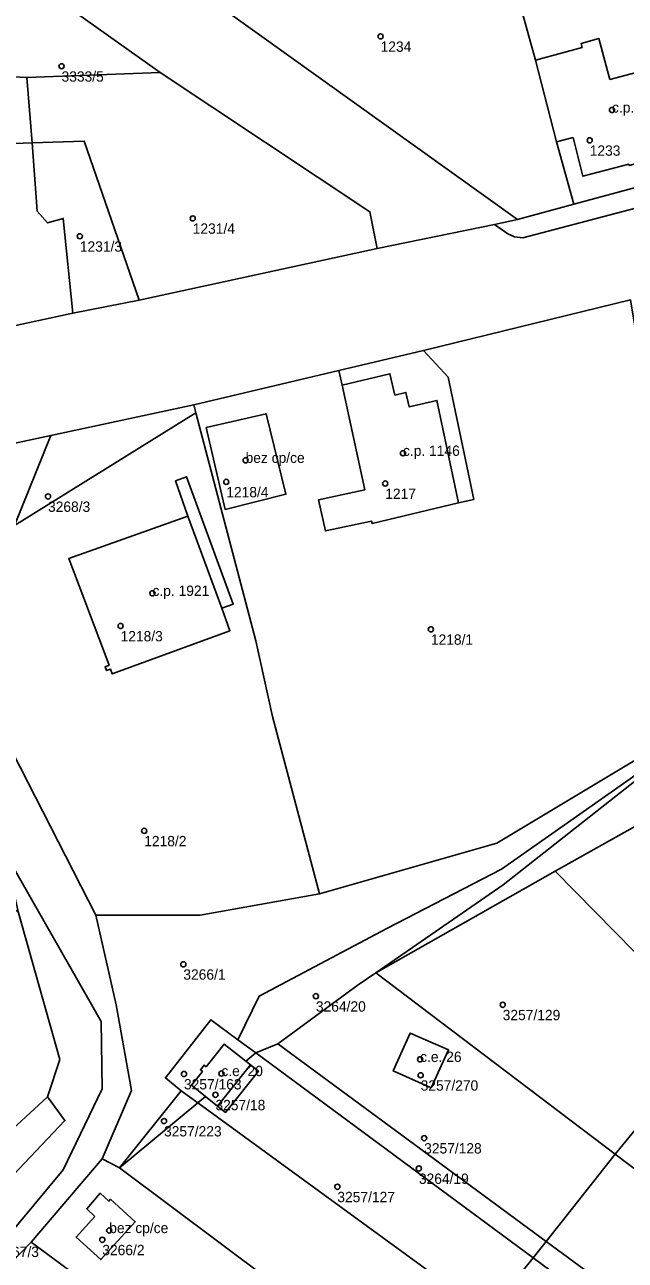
# Model space of a CAD drawing. Extents: x -878211 to -870363, y -1058464 to -1052522.
# Drawn here: x -875650 to -875591.8, y -1056338.1 to -1056218.5 of the extents above; entities that cross this region are included whole.
import ezdxf

# ---------------------------------------------------------------- set-up
doc = ezdxf.new("R2010")
doc.units = 0
for name, color, linetype in [('Definiční body', 7, 'Continuous'), ('Polygon budovy', 7, 'Continuous'), ('Polygon parcely', 7, 'Continuous')]:
    doc.layers.add(name, color=color, linetype=linetype)

msp = doc.modelspace()

# ---------------------------------------------------------------- linework, layer by layer
at = {"layer": 'Definiční body'}
for centre in [(-875615.55, -1056219.63994), (-875646.46, -1056222.52994), (-875593.13, -1056226.75994), (-875595.29, -1056229.69994), (-875633.75, -1056237.24994), (-875644.69, -1056238.97994), (-875628.63, -1056260.65994), (-875613.38, -1056259.97994), (-875630.5, -1056262.74994), (-875615.1, -1056262.90994), (-875647.77, -1056264.15994), (-875637.65, -1056273.52994), (-875640.74, -1056276.68994), (-875610.68, -1056277.01994), (-875638.45, -1056296.51994), (-875634.66, -1056309.42994), (-875621.82, -1056312.51994), (-875603.72, -1056313.34994), (-875611.72, -1056318.62994), (-875634.6, -1056320.04994), (-875630.97, -1056319.99994), (-875611.67, -1056320.16994), (-875631.55, -1056322.05994), (-875636.53, -1056324.59994), (-875611.33, -1056326.24994), (-875611.84, -1056329.18994), (-875619.74, -1056330.95994), (-875642.51, -1056336.08994), (-875641.84, -1056335.18994)]:
    msp.add_circle(centre, 0.25, dxfattribs=at)
at = {"layer": 'Polygon budovy'}
for points in [[(-875593.35, -1056223.82), (-875594.4, -1056219.85), (-875596.12, -1056220.33), (-875596.01, -1056220.71), (-875600.54, -1056221.93), (-875598.52, -1056229.84), (-875596.9, -1056229.43), (-875595.95, -1056233.17), (-875591.51, -1056231.99), (-875591.48, -1056232.12), (-875590.66, -1056231.9), (-875589.82, -1056232.41), (-875587.86, -1056231.89), (-875587.36, -1056231.03), (-875586.56, -1056230.81), (-875588.72, -1056222.59)], [(-875619.28, -1056253.4), (-875617.09, -1056263.51), (-875621.56, -1056264.48), (-875620.89, -1056267.5), (-875616.43, -1056266.54), (-875616.38, -1056266.78), (-875608, -1056264.76), (-875610.09, -1056254.87), (-875612.77, -1056255.49), (-875613.09, -1056254.09), (-875614.17, -1056254.34), (-875614.65, -1056252.28)], [(-875626.65, -1056256.15), (-875632.44, -1056257.49), (-875630.6, -1056265.41), (-875624.73, -1056263.95)], [(-875645.74, -1056270.16), (-875641.86, -1056280.49), (-875642.24, -1056280.63), (-875642.1, -1056281.01), (-875641.72, -1056280.86), (-875641.54, -1056281.33), (-875630.14, -1056277.15), (-875630.94, -1056274.98), (-875634.24, -1056266.06)], [(-875610.65, -1056321.4), (-875608.97, -1056317.72), (-875612.67, -1056316.09), (-875614.32, -1056319.75)], [(-875633.87, -1056321.14), (-875632.51, -1056322.22), (-875631.34, -1056323.15), (-875628.17, -1056319.16), (-875628.6, -1056318.82), (-875630.71, -1056317.16), (-875632.45, -1056319.35), (-875632.65, -1056319.19), (-875633.01, -1056319.64), (-875632.81, -1056319.8)], [(-875643.22, -1056333.82), (-875645.05, -1056335.82), (-875642.66, -1056338), (-875639.32, -1056334.34), (-875641.71, -1056332.16), (-875641.87, -1056332.34), (-875642.71, -1056331.58), (-875644.02, -1056333.09)]]:
    msp.add_lwpolyline(points, close=True, dxfattribs=at)
at = {"layer": 'Polygon parcely'}
for points in [[(-875586.38, -1056231.46), (-875583.48, -1056230.71), (-875585.89, -1056221.43), (-875588.64, -1056210.95), (-875588.74, -1056210.62), (-875590.07, -1056205.98), (-875591.96, -1056206), (-875592.1, -1056205.15), (-875592.76, -1056205.13), (-875596.8, -1056205.03), (-875604.96, -1056205.95), (-875602.89, -1056213.43), (-875600.54, -1056221.93), (-875598.52, -1056229.84), (-875596.83, -1056235.88), (-875585.96, -1056232.94)], [(-875596.83, -1056235.88), (-875598.52, -1056229.84), (-875600.54, -1056221.93), (-875602.89, -1056213.43), (-875604.96, -1056205.95), (-875615.02, -1056207.08), (-875634.64, -1056209.28), (-875634.08, -1056214.6), (-875602.28, -1056237.37)], [(-875665.21, -1056213.09), (-875674.08, -1056212.9), (-875672.16, -1056225.23), (-875668.25, -1056224.81), (-875668.04, -1056227.87), (-875665.34, -1056222.99), (-875665.77, -1056217.8), (-875660.26, -1056217.32), (-875660.37, -1056216.1), (-875654.42, -1056215.61), (-875654.32, -1056216.83), (-875651.32, -1056216.58), (-875650.95, -1056220.79), (-875651.94, -1056220.88), (-875651.73, -1056223.53), (-875649.81, -1056223.61), (-875636.91, -1056223.14), (-875647.13, -1056215.85), (-875654.49, -1056214.36)], [(-875665.34, -1056222.99), (-875668.04, -1056227.87), (-875667.79, -1056230.61), (-875649.32, -1056229.95), (-875649.81, -1056223.61), (-875651.73, -1056223.53), (-875651.43, -1056227.33), (-875664.88, -1056228.42)], [(-875615.89, -1056240.16), (-875616.59, -1056236.6), (-875636.91, -1056223.14), (-875649.81, -1056223.61), (-875649.32, -1056229.95), (-875644.26, -1056229.77), (-875638.93, -1056245.15)], [(-875645.38, -1056246.43), (-875646.3, -1056237.25), (-875647.81, -1056237.69), (-875648.81, -1056236.55), (-875649.32, -1056229.95), (-875667.79, -1056230.61), (-875666.04, -1056249.45), (-875653.18, -1056248.09)], [(-875638.93, -1056245.15), (-875644.26, -1056229.77), (-875649.32, -1056229.95), (-875648.81, -1056236.55), (-875647.81, -1056237.69), (-875646.3, -1056237.25), (-875645.38, -1056246.43)], [(-875627.65, -1056278.13), (-875626.03, -1056285.45), (-875621.48, -1056302.6), (-875604.28, -1056297.72), (-875588.95, -1056288.51), (-875585.2, -1056286.93), (-875584.44, -1056286.61), (-875584.92, -1056283.75), (-875591.34, -1056245.14), (-875611.38, -1056250.03), (-875609, -1056252.61), (-875606.53, -1056264.45), (-875608, -1056264.76), (-875616.38, -1056266.78), (-875616.43, -1056266.54), (-875620.89, -1056267.5), (-875621.56, -1056264.48), (-875617.09, -1056263.51), (-875619.28, -1056253.4), (-875619.59, -1056251.97), (-875633.64, -1056255.3), (-875633.44, -1056256.06)], [(-875611.38, -1056250.03), (-875619.59, -1056251.97), (-875619.28, -1056253.4), (-875617.09, -1056263.51), (-875621.56, -1056264.48), (-875620.89, -1056267.5), (-875616.43, -1056266.54), (-875616.38, -1056266.78), (-875608, -1056264.76), (-875606.53, -1056264.45), (-875609, -1056252.61)], [(-875647.49, -1056258.27), (-875651.02, -1056266.97), (-875633.44, -1056256.06), (-875633.64, -1056255.3)], [(-875633.44, -1056256.06), (-875651.02, -1056266.97), (-875653.18, -1056268.31), (-875653.03, -1056271.94), (-875651.92, -1056287.51), (-875643.13, -1056304.67), (-875633.03, -1056304.67), (-875621.48, -1056302.6), (-875626.03, -1056285.45), (-875627.65, -1056278.13)], [(-875624.73, -1056263.95), (-875630.6, -1056265.41), (-875632.44, -1056257.49), (-875626.65, -1056256.15)], [(-875624.73, -1056263.95), (-875626.65, -1056256.15), (-875632.44, -1056257.49), (-875630.6, -1056265.41)], [(-875630.14, -1056277.15), (-875641.54, -1056281.33), (-875641.72, -1056280.86), (-875642.1, -1056281.01), (-875642.24, -1056280.63), (-875641.86, -1056280.49), (-875645.74, -1056270.16), (-875634.24, -1056266.06), (-875635.41, -1056262.65), (-875634.37, -1056262.25), (-875629.83, -1056274.57), (-875630.94, -1056274.98)], [(-875630.14, -1056277.15), (-875630.94, -1056274.98), (-875629.83, -1056274.57), (-875634.37, -1056262.25), (-875635.41, -1056262.65), (-875634.24, -1056266.06), (-875645.74, -1056270.16), (-875641.86, -1056280.49), (-875642.24, -1056280.63), (-875642.1, -1056281.01), (-875641.72, -1056280.86), (-875641.54, -1056281.33)], [(-875585.2, -1056286.93), (-875588.95, -1056288.51), (-875604.28, -1056297.72), (-875621.48, -1056302.6), (-875633.03, -1056304.67), (-875643.13, -1056304.67), (-875641.18, -1056313.35), (-875639.67, -1056321.63), (-875642.54, -1056328.24), (-875640.83, -1056329.12), (-875634.86, -1056321.67), (-875636.39, -1056320.42), (-875631.99, -1056314.79), (-875629.37, -1056316.73), (-875627.3, -1056312.52), (-875614.95, -1056305.97), (-875603.83, -1056300.24), (-875584.44, -1056286.61)], [(-875603.67, -1056301.75), (-875584.44, -1056286.61), (-875603.83, -1056300.24), (-875614.95, -1056305.97), (-875627.3, -1056312.52), (-875629.37, -1056316.73), (-875627.63, -1056318.01), (-875625.52, -1056317.14), (-875617.71, -1056311.41), (-875616.02, -1056310.25)], [(-875584.44, -1056286.61), (-875603.67, -1056301.75), (-875616.02, -1056310.25), (-875598.65, -1056300.43), (-875580.7, -1056290.38), (-875581.2, -1056286.16)], [(-875598.65, -1056300.43), (-875585.14, -1056314.13), (-875579.21, -1056307.75), (-875572.55, -1056298.53), (-875580.7, -1056290.38)], [(-875642.54, -1056321.47), (-875642.63, -1056314.95), (-875651.97, -1056298.54), (-875650.62, -1056304.44), (-875646.62, -1056318.65), (-875647.82, -1056322.26), (-875646.14, -1056324.55), (-875663.43, -1056342.76), (-875673.95, -1056351.87), (-875694.33, -1056369.52), (-875703.32, -1056374.74), (-875703.43, -1056377.18), (-875695.25, -1056372.67), (-875703.53, -1056381.51), (-875697.87, -1056377.14), (-875677.29, -1056358.5), (-875662.3, -1056346.67), (-875657.54, -1056342.8), (-875646.31, -1056329.33)], [(-875675.36, -1056347.63), (-875647.82, -1056322.26), (-875646.62, -1056318.65), (-875650.62, -1056304.44), (-875653.97, -1056301.14), (-875687.42, -1056318.06), (-875686.75, -1056319.66), (-875682.59, -1056329.88)], [(-875598.65, -1056300.43), (-875616.02, -1056310.25), (-875592.83, -1056327.79), (-875588.51, -1056322.53), (-875590.45, -1056321), (-875585.14, -1056314.13)], [(-875617.71, -1056311.41), (-875625.52, -1056317.14), (-875599.51, -1056336.25), (-875592.83, -1056327.79), (-875616.02, -1056310.25)], [(-875633.87, -1056321.14), (-875632.81, -1056319.8), (-875633.01, -1056319.64), (-875632.65, -1056319.19), (-875632.45, -1056319.35), (-875630.71, -1056317.16), (-875628.6, -1056318.82), (-875627.63, -1056318.01), (-875629.37, -1056316.73), (-875631.99, -1056314.79), (-875636.39, -1056320.42), (-875634.86, -1056321.67), (-875633.26, -1056322.84), (-875632.51, -1056322.22)], [(-875610.65, -1056321.4), (-875614.32, -1056319.75), (-875612.67, -1056316.09), (-875608.97, -1056317.72)], [(-875610.65, -1056321.4), (-875608.97, -1056317.72), (-875612.67, -1056316.09), (-875614.32, -1056319.75)], [(-875628.6, -1056318.82), (-875630.71, -1056317.16), (-875632.45, -1056319.35), (-875632.65, -1056319.19), (-875633.01, -1056319.64), (-875632.81, -1056319.8), (-875633.87, -1056321.14), (-875632.51, -1056322.22), (-875631.34, -1056323.15), (-875630.56, -1056323.77), (-875627.39, -1056319.78), (-875628.17, -1056319.16)], [(-875625.52, -1056317.14), (-875627.63, -1056318.01), (-875600.77, -1056337.84), (-875599.51, -1056336.25)], [(-875630.56, -1056323.77), (-875631.34, -1056323.15), (-875632.51, -1056322.22), (-875633.26, -1056322.84), (-875605.16, -1056343.28), (-875600.77, -1056337.84), (-875627.63, -1056318.01), (-875628.6, -1056318.82), (-875628.17, -1056319.16), (-875627.39, -1056319.78)], [(-875647.82, -1056322.26), (-875675.36, -1056347.63), (-875673.95, -1056351.87), (-875663.43, -1056342.76), (-875646.14, -1056324.55)], [(-875640.83, -1056329.12), (-875633.26, -1056322.84), (-875634.86, -1056321.67)], [(-875588.51, -1056322.53), (-875592.83, -1056327.79), (-875577.49, -1056339.39), (-875573.78, -1056334.14)], [(-875611.46, -1056351.09), (-875605.16, -1056343.28), (-875633.26, -1056322.84), (-875640.83, -1056329.12)], [(-875640.83, -1056329.12), (-875642.54, -1056328.24), (-875649.39, -1056336.33), (-875618.16, -1056359.39), (-875611.46, -1056351.09)], [(-875577.49, -1056339.39), (-875592.83, -1056327.79), (-875599.51, -1056336.25), (-875583.55, -1056347.97)], [(-875643.22, -1056333.82), (-875645.05, -1056335.82), (-875642.66, -1056338), (-875639.32, -1056334.34), (-875641.71, -1056332.16), (-875641.87, -1056332.34), (-875642.71, -1056331.58), (-875644.02, -1056333.09)], [(-875643.22, -1056333.82), (-875644.02, -1056333.09), (-875642.71, -1056331.58), (-875641.87, -1056332.34), (-875641.71, -1056332.16), (-875639.32, -1056334.34), (-875642.66, -1056338), (-875645.05, -1056335.82)], [(-875618.16, -1056359.39), (-875649.39, -1056336.33), (-875654.29, -1056341.32), (-875651.93, -1056342.98), (-875648.52, -1056339.09), (-875645.98, -1056341.31), (-875649.39, -1056345.2), (-875622.28, -1056364.78)], [(-875600.77, -1056337.84), (-875605.16, -1056343.28), (-875589.02, -1056355.02), (-875584.87, -1056349.59)]]:
    msp.add_lwpolyline(points, close=True, dxfattribs=at)
for points in [[(-875507, -1056214.58), (-875528.47, -1056219.85), (-875541.05, -1056223.17), (-875601.76, -1056239.12), (-875602.58, -1056239.02), (-875603.21, -1056238.75), (-875604.5, -1056237.83), (-875615.89, -1056240.16), (-875638.93, -1056245.15), (-875645.38, -1056246.43), (-875653.18, -1056248.09), (-875666.04, -1056249.45), (-875673.94, -1056250.18), (-875689.91, -1056251.66), (-875703.39, -1056253.02), (-875711.05, -1056253.52), (-875739.4, -1056255.45), (-875742.77, -1056255.38), (-875758.54, -1056255.86)], [(-875647.13, -1056215.85), (-875636.91, -1056223.14), (-875616.59, -1056236.6), (-875615.89, -1056240.16), (-875604.5, -1056237.83), (-875602.28, -1056237.37), (-875634.08, -1056214.6)], [(-875535.34, -1056218.02), (-875541.53, -1056219.49), (-875550.04, -1056221.77), (-875553.63, -1056222.88), (-875562.43, -1056225.1), (-875566.04, -1056226.13), (-875575.16, -1056228.56), (-875583.48, -1056230.71), (-875586.38, -1056231.46), (-875585.96, -1056232.94), (-875596.83, -1056235.88), (-875602.28, -1056237.37), (-875604.5, -1056237.83), (-875603.21, -1056238.75), (-875602.58, -1056239.02), (-875601.76, -1056239.12), (-875541.05, -1056223.17), (-875528.47, -1056219.85), (-875507, -1056214.58)], [(-875761.01, -1056269.76), (-875747.11, -1056269.04), (-875732.89, -1056268.59), (-875732.09, -1056268.5), (-875727.49, -1056268.34), (-875726.98, -1056268.32), (-875708.7, -1056267.72), (-875707.05, -1056266.86), (-875701.53, -1056265.67), (-875699.05, -1056265.68), (-875695.88, -1056265.24), (-875693.47, -1056264.74), (-875681.21, -1056263.26), (-875670.99, -1056262.03), (-875657.32, -1056260.37), (-875647.49, -1056258.27), (-875633.64, -1056255.3), (-875619.59, -1056251.97), (-875611.38, -1056250.03), (-875591.34, -1056245.14)], [(-875654.29, -1056341.32), (-875649.39, -1056336.33), (-875642.54, -1056328.24), (-875639.67, -1056321.63), (-875641.18, -1056313.35), (-875643.13, -1056304.67), (-875651.92, -1056287.51), (-875653.03, -1056271.94), (-875653.18, -1056268.31), (-875651.02, -1056266.97), (-875647.49, -1056258.27), (-875657.32, -1056260.37), (-875656.36, -1056265.18), (-875657.17, -1056270.86), (-875656.48, -1056283.62), (-875651.97, -1056298.54), (-875642.63, -1056314.95), (-875642.54, -1056321.47), (-875646.31, -1056329.33), (-875657.54, -1056342.8)], [(-875583.55, -1056347.97), (-875599.51, -1056336.25), (-875600.77, -1056337.84), (-875584.87, -1056349.59)]]:
    msp.add_lwpolyline(points, dxfattribs=at)

# ---------------------------------------------------------------- texts
at = {"layer": 'Definiční body'}
for s, p in [('1234', (-875615.55, -1056221.129)), ('3333/5', (-875646.46, -1056224.019)), ('c.p. 1039', (-875593.13, -1056227.01)), ('1233', (-875595.29, -1056231.189)), ('1231/4', (-875633.75, -1056238.739)), ('1231/3', (-875644.69, -1056240.469)), ('c.p. 1146', (-875613.38, -1056260.23)), ('bez cp/ce', (-875628.63, -1056260.909)), ('1218/4', (-875630.5, -1056264.239)), ('1217', (-875615.1, -1056264.399)), ('3268/3', (-875647.77, -1056265.649)), ('c.p. 1921', (-875637.65, -1056273.78)), ('1218/3', (-875640.74, -1056278.179)), ('1218/1', (-875610.68, -1056278.509)), ('1218/2', (-875638.45, -1056298.009)), ('3266/1', (-875634.66, -1056310.919)), ('3264/20', (-875621.82, -1056314.009)), ('3257/129', (-875603.72, -1056314.839)), ('c.e. 26', (-875611.72, -1056318.879)), ('c.e. 20', (-875630.97, -1056320.25)), ('3257/163', (-875634.6, -1056321.539)), ('3257/270', (-875611.67, -1056321.659)), ('3257/18', (-875631.55, -1056323.549)), ('3257/223', (-875636.53, -1056326.089)), ('3257/128', (-875611.33, -1056327.739)), ('3264/19', (-875611.84, -1056330.679)), ('3257/127', (-875619.74, -1056332.449)), ('bez cp/ce', (-875641.84, -1056335.44)), ('3267/3', (-875652.74, -1056337.759)), ('3266/2', (-875642.51, -1056337.579))]:
    msp.add_text(s, height=0.999996, dxfattribs=at).set_placement(p)

doc.saveas('drawing.dxf')
